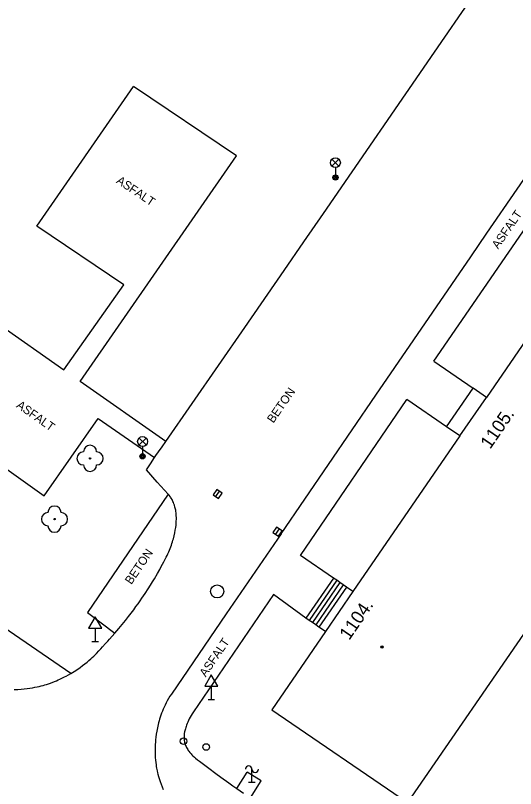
# Model space of a CAD drawing. Extents: x -539515 to -538098, y -1182060 to -1180157.
# Drawn here: x -538924.8 to -538886.7, y -1181340.3 to -1181281.4 of the extents above; entities that cross this region are included whole.
import ezdxf

# ---------------------------------------------------------------- set-up
doc = ezdxf.new("R2010")
doc.units = 0
for name, color, linetype in [('Vrstva 10', 7, 'Continuous'), ('Vrstva 11', 7, 'Continuous'), ('Vrstva 22', 7, 'Continuous'), ('Vrstva 24', 7, 'Continuous'), ('Vrstva 27', 7, 'Continuous'), ('Vrstva 28', 7, 'Continuous'), ('Vrstva 31', 7, 'Continuous'), ('Vrstva 33', 7, 'Continuous'), ('Vrstva 34', 7, 'Continuous'), ('Vrstva 39', 7, 'Continuous'), ('Vrstva 40', 7, 'Continuous'), ('Vrstva 47', 7, 'Continuous'), ('Vrstva 5', 7, 'Continuous')]:
    doc.layers.add(name, color=color, linetype=linetype)

msp = doc.modelspace()

# ---------------------------------------------------------------- linework, layer by layer
at = {"layer": 'Vrstva 10'}
for p, q in [((-538892.84, -1181284.195), (-538884.38, -1181271.91)), ((-538901.3, -1181296.48), (-538892.84, -1181284.195)), ((-538897.31, -1181310.34), (-538890.08, -1181299.79)), ((-538907.309, -1181305.179), (-538904.302, -1181300.831)), ((-538913.33, -1181313.87), (-538907.309, -1181305.179)), ((-538904.54, -1181320.89), (-538897.31, -1181310.34)), ((-538904.54, -1181320.89), (-538908.72, -1181327)), ((-538908.72, -1181327), (-538912.9, -1181333.11))]:
    msp.add_line(p, q, dxfattribs=at)
for points in [[(-538890.08, -1181299.79), (-538888.847, -1181297.993), (-538886.53, -1181294.628), (-538884.498, -1181291.687)], [(-538904.302, -1181300.831), (-538902.8, -1181298.656), (-538901.3, -1181296.48)], [(-538914.81, -1181316.03), (-538914.495, -1181315.555), (-538914.18, -1181315.08), (-538914.077, -1181314.927), (-538913.892, -1181314.661), (-538913.61, -1181314.266), (-538913.33, -1181313.87)], [(-538912.851, -1181318.289), (-538912.914, -1181318.181), (-538912.965, -1181318.103), (-538913.006, -1181318.045), (-538913.07, -1181317.961), (-538913.14, -1181317.88), (-538913.975, -1181316.955), (-538914.81, -1181316.03)], [(-538912.705, -1181318.611), (-538912.744, -1181318.511), (-538912.782, -1181318.425), (-538912.817, -1181318.352), (-538912.851, -1181318.289)], [(-538916.647, -1181327.804), (-538916.4, -1181327.5), (-538916.174, -1181327.213), (-538915.967, -1181326.944), (-538915.776, -1181326.69), (-538915.6, -1181326.451), (-538915.438, -1181326.225), (-538915.288, -1181326.013), (-538915.15, -1181325.813), (-538914.897, -1181325.437), (-538914.68, -1181325.104), (-538914.495, -1181324.811), (-538914.336, -1181324.552), (-538914.2, -1181324.325), (-538913.966, -1181323.923), (-538913.794, -1181323.619), (-538913.668, -1181323.389), (-538913.482, -1181323.041), (-538913.3, -1181322.69), (-538913.232, -1181322.554), (-538913.168, -1181322.418), (-538913.108, -1181322.282), (-538913.051, -1181322.149), (-538912.998, -1181322.016), (-538912.948, -1181321.886), (-538912.902, -1181321.758), (-538912.859, -1181321.632), (-538912.819, -1181321.509), (-538912.782, -1181321.389), (-538912.749, -1181321.272), (-538912.689, -1181321.043), (-538912.64, -1181320.826), (-538912.601, -1181320.622), (-538912.572, -1181320.43), (-538912.549, -1181320.251), (-538912.534, -1181320.084), (-538912.526, -1181319.928), (-538912.522, -1181319.782), (-538912.523, -1181319.647), (-538912.528, -1181319.522), (-538912.536, -1181319.405), (-538912.546, -1181319.297), (-538912.559, -1181319.197), (-538912.574, -1181319.104), (-538912.591, -1181319.018), (-538912.608, -1181318.938), (-538912.626, -1181318.864), (-538912.665, -1181318.727), (-538912.705, -1181318.611)], [(-538924.882, -1181332.766), (-538924.613, -1181332.757), (-538924.36, -1181332.742), (-538924.124, -1181332.721), (-538923.902, -1181332.696), (-538923.693, -1181332.667), (-538923.498, -1181332.635), (-538923.315, -1181332.601), (-538923.143, -1181332.566), (-538922.982, -1181332.529), (-538922.832, -1181332.491), (-538922.69, -1181332.453), (-538922.558, -1181332.415), (-538922.434, -1181332.377), (-538922.201, -1181332.301), (-538921.998, -1181332.228), (-538921.82, -1181332.16), (-538921.664, -1181332.096), (-538921.528, -1181332.038), (-538921.409, -1181331.984), (-538921.202, -1181331.885), (-538921.046, -1181331.807), (-538920.929, -1181331.746), (-538920.755, -1181331.65), (-538920.58, -1181331.55), (-538920.444, -1181331.468), (-538920.316, -1181331.388), (-538920.194, -1181331.31), (-538920.079, -1181331.234), (-538919.97, -1181331.159), (-538919.867, -1181331.086), (-538919.672, -1181330.942), (-538919.496, -1181330.805), (-538919.335, -1181330.674), (-538919.189, -1181330.55), (-538919.055, -1181330.432), (-538918.931, -1181330.32), (-538918.818, -1181330.214), (-538918.61, -1181330.011), (-538918.431, -1181329.83), (-538918.278, -1181329.669), (-538918.144, -1181329.526), (-538917.913, -1181329.271), (-538917.739, -1181329.076), (-538917.609, -1181328.928), (-538917.411, -1181328.701), (-538917.21, -1181328.47), (-538916.916, -1181328.127), (-538916.647, -1181327.804)], [(-538912.9, -1181333.11), (-538913.012, -1181333.281), (-538913.116, -1181333.45), (-538913.212, -1181333.619), (-538913.301, -1181333.785), (-538913.383, -1181333.95), (-538913.458, -1181334.112), (-538913.527, -1181334.272), (-538913.591, -1181334.428), (-538913.65, -1181334.582), (-538913.703, -1181334.732), (-538913.752, -1181334.88), (-538913.797, -1181335.024), (-538913.838, -1181335.164), (-538913.875, -1181335.301), (-538913.909, -1181335.434), (-538913.939, -1181335.564), (-538913.967, -1181335.691), (-538914.015, -1181335.937), (-538914.053, -1181336.169), (-538914.083, -1181336.388), (-538914.106, -1181336.593), (-538914.123, -1181336.785), (-538914.134, -1181336.966), (-538914.142, -1181337.135), (-538914.146, -1181337.293), (-538914.146, -1181337.442), (-538914.145, -1181337.58), (-538914.141, -1181337.709), (-538914.128, -1181337.951), (-538914.111, -1181338.16), (-538914.091, -1181338.342), (-538914.07, -1181338.5), (-538914.049, -1181338.637), (-538914.029, -1181338.756), (-538913.988, -1181338.962), (-538913.954, -1181339.114), (-538913.926, -1181339.227), (-538913.88, -1181339.395), (-538913.83, -1181339.56), (-538913.759, -1181339.778), (-538913.685, -1181339.99), (-538913.611, -1181340.195), (-538913.535, -1181340.395)]]:
    msp.add_lwpolyline(points, dxfattribs=at)
at = {"layer": 'Vrstva 11'}
for p, q in [((-538923.165, -1181297.446), (-538915.79, -1181286.8)), ((-538907.93, -1181292.08), (-538915.79, -1181286.8)), ((-538919.86, -1181309.3), (-538907.93, -1181292.08)), ((-538942.44, -1181293.41), (-538921.11, -1181308.4)), ((-538892.89, -1181307.75), (-538884.58, -1181295.65)), ((-538916.52, -1181301.91), (-538923.165, -1181297.446)), ((-538921.11, -1181308.4), (-538916.52, -1181301.91)), ((-538892.89, -1181307.75), (-538889.901, -1181309.805)), ((-538913.33, -1181313.87), (-538919.86, -1181309.3)), ((-538903.05, -1181322.55), (-538894.95, -1181310.65)), ((-538891.916, -1181312.736), (-538894.95, -1181310.65)), ((-538922.59, -1181318), (-538918.48, -1181312.12)), ((-538918.48, -1181312.12), (-538914.18, -1181315.08)), ((-538928.85, -1181313.59), (-538922.59, -1181318)), ((-538920.58, -1181331.55), (-538941.33, -1181317.26)), ((-538913.14, -1181317.88), (-538919.29, -1181326.9)), ((-538900.54, -1181324.275), (-538903.05, -1181322.55)), ((-538900.54, -1181324.275), (-538902.64, -1181327.33)), ((-538900.292, -1181324.444), (-538902.392, -1181327.499)), ((-538900.045, -1181324.614), (-538902.145, -1181327.669)), ((-538899.798, -1181324.784), (-538901.898, -1181327.839)), ((-538899.551, -1181324.954), (-538901.651, -1181328.009)), ((-538905.12, -1181325.52), (-538908.17, -1181329.995)), ((-538902.64, -1181327.33), (-538905.12, -1181325.52)), ((-538919.29, -1181326.9), (-538917.21, -1181328.47)), ((-538908.17, -1181329.995), (-538911.22, -1181334.47)), ((-538907.91, -1181340.31), (-538907.13, -1181339.06)), ((-538906.058, -1181339.729), (-538907.13, -1181339.06)), ((-538906.87, -1181341.03), (-538906.058, -1181339.729))]:
    msp.add_line(p, q, dxfattribs=at)
for points in [[(-538899.054, -1181325.297), (-538899.551, -1181324.954), (-538899.798, -1181324.784), (-538900.045, -1181324.614), (-538900.292, -1181324.444), (-538900.54, -1181324.275)], [(-538901.154, -1181328.352), (-538901.651, -1181328.009), (-538901.898, -1181327.839), (-538902.145, -1181327.669), (-538902.392, -1181327.499), (-538902.64, -1181327.33)], [(-538911.22, -1181334.47), (-538911.312, -1181334.61), (-538911.396, -1181334.747), (-538911.471, -1181334.881), (-538911.54, -1181335.011), (-538911.6, -1181335.135), (-538911.654, -1181335.253), (-538911.701, -1181335.366), (-538911.743, -1181335.473), (-538911.778, -1181335.574), (-538911.809, -1181335.668), (-538911.835, -1181335.758), (-538911.857, -1181335.841), (-538911.876, -1181335.92), (-538911.891, -1181335.993), (-538911.914, -1181336.131), (-538911.927, -1181336.25), (-538911.933, -1181336.353), (-538911.935, -1181336.442), (-538911.933, -1181336.52), (-538911.928, -1181336.587), (-538911.922, -1181336.645), (-538911.907, -1181336.744), (-538911.891, -1181336.818), (-538911.876, -1181336.872), (-538911.851, -1181336.952), (-538911.82, -1181337.03), (-538911.78, -1181337.117), (-538911.738, -1181337.197), (-538911.695, -1181337.272), (-538911.652, -1181337.341), (-538911.609, -1181337.405), (-538911.566, -1181337.464), (-538911.482, -1181337.573), (-538911.403, -1181337.665), (-538911.331, -1181337.745), (-538911.266, -1181337.812), (-538911.147, -1181337.927), (-538911.055, -1181338.01), (-538910.914, -1181338.129), (-538910.77, -1181338.24), (-538910.058, -1181338.766), (-538909.524, -1181339.158), (-538909.123, -1181339.45), (-538908.519, -1181339.883), (-538908.215, -1181340.097), (-538907.91, -1181340.31), (-538907.39, -1181340.671)]]:
    msp.add_lwpolyline(points, dxfattribs=at)
at = {"layer": 'Vrstva 22'}
for centre in [(-538919.1, -1181315.15), (-538921.81, -1181319.78)]:
    msp.add_circle(centre, 0.05, dxfattribs=at)
for centre, start, end in [((-538919.1, -1181314.65), 0, 180), ((-538919.6, -1181315.15), 90, 270), ((-538918.6, -1181315.15), 270, 90), ((-538919.1, -1181315.65), 180, 0), ((-538921.81, -1181319.28), 0, 180), ((-538922.31, -1181319.78), 90, 270), ((-538921.31, -1181319.78), 270, 90), ((-538921.81, -1181320.28), 180, 0)]:
    msp.add_arc(centre, 0.5, start, end, dxfattribs=at)
at = {"layer": 'Vrstva 24'}
for p, q in [((-538906.759, -1181339.847), (-538906.759, -1181338.847)), ((-538906.509, -1181339.847), (-538907.009, -1181339.847))]:
    msp.add_line(p, q, dxfattribs=at)
for centre, start, end in [((-538907.009, -1181338.847), 0, 180), ((-538906.509, -1181338.847), 180, 0)]:
    msp.add_arc(centre, 0.25, start, end, dxfattribs=at)
at = {"layer": 'Vrstva 27'}
for p, q in [((-538909.516, -1181318.067), (-538909.232, -1181317.655)), ((-538904.95, -1181320.941), (-538904.668, -1181320.529))]:
    msp.add_line(p, q, dxfattribs=at)
for points in [[(-538909.311, -1181318.209), (-538909.026, -1181317.798), (-538909.437, -1181317.513), (-538909.722, -1181317.924)], [(-538904.744, -1181321.082), (-538904.462, -1181320.67), (-538904.874, -1181320.388), (-538905.156, -1181320.8)]]:
    msp.add_lwpolyline(points, close=True, dxfattribs=at)
msp.add_circle((-538909.41, -1181325.29), 0.5, dxfattribs=at)
at = {"layer": 'Vrstva 28'}
msp.add_circle((-538911.98, -1181336.7), 0.25, dxfattribs=at)
at = {"layer": 'Vrstva 31'}
msp.add_circle((-538910.25, -1181337.15), 0.25, dxfattribs=at)
at = {"layer": 'Vrstva 33'}
for p, q in [((-538900.655, -1181292.88), (-538900.125, -1181292.35)), ((-538900.655, -1181292.35), (-538900.125, -1181292.88)), ((-538900.39, -1181292.99), (-538900.39, -1181293.74)), ((-538915.365, -1181314.13), (-538914.835, -1181313.6)), ((-538915.365, -1181313.6), (-538914.835, -1181314.13)), ((-538915.1, -1181314.24), (-538915.1, -1181314.99))]:
    msp.add_line(p, q, dxfattribs=at)
for centre, radius in [((-538900.39, -1181292.615), 0.375), ((-538900.39, -1181293.74), 0.2), ((-538900.39, -1181293.74), 0.145), ((-538900.39, -1181293.74), 0.0876), ((-538915.1, -1181313.865), 0.375), ((-538915.1, -1181314.99), 0.2), ((-538915.1, -1181314.99), 0.145), ((-538915.1, -1181314.99), 0.0876)]:
    msp.add_circle(centre, radius, dxfattribs=at)
at = {"layer": 'Vrstva 34'}
for p, q in [((-538918.716, -1181328.095), (-538918.716, -1181329.113)), ((-538918.966, -1181329.113), (-538918.466, -1181329.113)), ((-538909.856, -1181332.516), (-538909.856, -1181333.534)), ((-538910.106, -1181333.534), (-538909.606, -1181333.534))]:
    msp.add_line(p, q, dxfattribs=at)
for points in [[(-538919.216, -1181328.095), (-538918.216, -1181328.095), (-538918.716, -1181327.229)], [(-538910.356, -1181332.516), (-538909.356, -1181332.516), (-538909.856, -1181331.65)]]:
    msp.add_lwpolyline(points, close=True, dxfattribs=at)
at = {"layer": 'Vrstva 39'}
for radius in [0.09, 0.0398]:
    msp.add_circle((-538896.844, -1181329.526), radius, dxfattribs=at)
at = {"layer": 'Vrstva 5'}
for p, q in [((-538853.7, -1181281.61), (-538894.91, -1181341.37)), ((-538880.567, -1181298.409), (-538888.883, -1181310.505)), ((-538891.916, -1181312.736), (-538889.901, -1181309.805)), ((-538888.883, -1181310.505), (-538889.901, -1181309.805)), ((-538890.898, -1181313.436), (-538888.883, -1181310.505)), ((-538890.898, -1181313.436), (-538891.916, -1181312.736)), ((-538905.25, -1181334.31), (-538894.91, -1181341.37))]:
    msp.add_line(p, q, dxfattribs=at)
msp.add_lwpolyline([(-538890.898, -1181313.436), (-538899.054, -1181325.297), (-538901.154, -1181328.352), (-538905.25, -1181334.31)], dxfattribs=at)

# ---------------------------------------------------------------- texts
at = {"layer": 'Vrstva 40'}
for s, rotation, p in [('ASFALT', 326.10745, (-538917.152, -1181294.119)), ('ASFALT', 55.51962, (-538887.986, -1181299.233)), ('BETON', 55.23392, (-538905.125, -1181312.508)), ('ASFALT', 324.83634, (-538924.773, -1181311.224)), ('BETON', 55.71312, (-538915.957, -1181324.808)), ('ASFALT', 55.72306, (-538910.283, -1181331.856))]:
    msp.add_text(s, height=0.65, rotation=rotation, dxfattribs=at).set_placement(p)
at = {"layer": 'Vrstva 47'}
for s, rotation, p in [('1105.', 55.49231, (-538888.595, -1181314.498)), ('1104.', 55.49546, (-538899.344, -1181329.066))]:
    msp.add_text(s, height=1, rotation=rotation, dxfattribs=at).set_placement(p)

doc.saveas('drawing.dxf')
